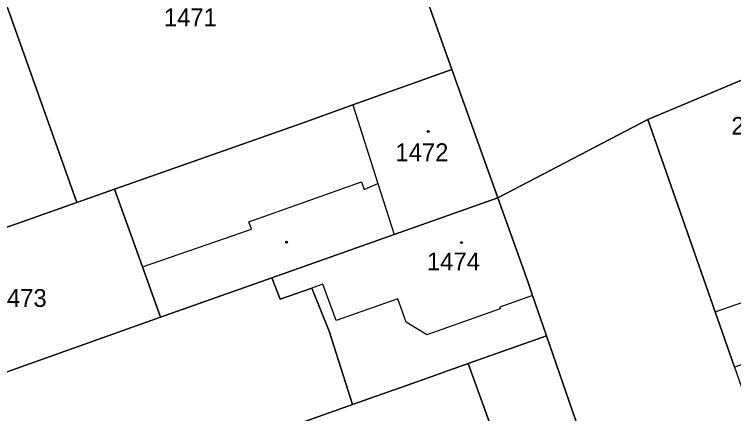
# Model space of a CAD drawing. Extents: x -596233 to -595156, y -1161235 to -1159375.
# Drawn here: x -595920.4 to -595851.8, y -1160820.1 to -1160782.1 of the extents above; entities that cross this region are included whole.
import ezdxf

# ---------------------------------------------------------------- set-up
doc = ezdxf.new("R2010")
doc.units = 0
for name, color, linetype in [('KN_CAR_KR', 7, 'Continuous'), ('KN_KULTURY', 7, 'Continuous'), ('KN_PARC_CIS_POZ', 7, 'Continuous'), ('KN_PARC_CIS_STAV', 7, 'Continuous'), ('KN_PARC_PLOCHA', 7, 'Continuous'), ('parcely_l', 7, 'Continuous')]:
    doc.layers.add(name, color=color, linetype=linetype)

msp = doc.modelspace()

# ---------------------------------------------------------------- linework, layer by layer
at = {"layer": 'KN_CAR_KR'}
for points in [[(-595888.12, -1160790.71), (-595885.73, -1160798.2)], [(-595898.04, -1160801.84), (-595887.29, -1160798.04)], [(-595887.29, -1160798.04), (-595887.04, -1160798.76)], [(-595887.04, -1160798.76), (-595885.73, -1160798.2)], [(-595885.73, -1160798.2), (-595884.18, -1160803.07)], [(-595897.78, -1160802.56), (-595898.04, -1160801.84)], [(-595908.18, -1160806.15), (-595897.78, -1160802.56)], [(-595853.57, -1160810.43), (-595842.01, -1160806.39)], [(-595890.97, -1160807.8), (-595892.04, -1160808.18)], [(-595889.7, -1160811.27), (-595890.97, -1160807.8)], [(-595870.98, -1160808.89), (-595874.11, -1160809.99)], [(-595883.83, -1160809.21), (-595889.7, -1160811.27)], [(-595883.05, -1160811.42), (-595883.83, -1160809.21)], [(-595874.07, -1160810.15), (-595881.08, -1160812.64)], [(-595874.11, -1160809.99), (-595874.07, -1160810.15)], [(-595881.08, -1160812.64), (-595883.05, -1160811.42)]]:
    msp.add_lwpolyline(points, dxfattribs=at)
at = {"layer": 'KN_KULTURY'}
for centre, radius in [((-595880.94, -1160793.24), 0.09), ((-595880.94, -1160793.24), 0.0398), ((-595894.46, -1160803.79), 0.09), ((-595894.46, -1160803.79), 0.0398), ((-595877.76, -1160803.84), 0.09), ((-595877.76, -1160803.84), 0.0398)]:
    msp.add_circle(centre, radius, dxfattribs=at)
at = {"layer": 'KN_PARC_PLOCHA'}
msp.add_lwpolyline([(-595843.11, -1160785.02), (-595859.99, -1160792.1), (-595874.31, -1160799.57), (-595878.69, -1160787.34), (-595886.56, -1160765.15), (-595886.89, -1160764.21), (-595894.08, -1160743.94), (-595898.29, -1160732.48), (-595884.36, -1160726.74), (-595865.97, -1160719.03), (-595857.66, -1160715.54), (-595848.87, -1160711.85)], dxfattribs=at)
for points in [[(-595878.69, -1160787.34), (-595888.12, -1160790.71), (-595892.86, -1160792.4), (-595910.85, -1160798.74), (-595914.46, -1160800.01), (-595922.36, -1160777.82), (-595912.93, -1160774.48), (-595913.26, -1160773.54), (-595901.67, -1160769.22), (-595895.16, -1160767.01), (-595886.89, -1160764.21), (-595886.56, -1160765.15)], [(-595914.46, -1160800.01), (-595933.44, -1160806.72), (-595932.81, -1160808.67), (-595948.13, -1160814.03), (-595953.85, -1160797.94), (-595955.81, -1160792.41), (-595950.36, -1160793.88), (-595943.1, -1160790.87), (-595944.25, -1160788.04), (-595931.96, -1160782.79), (-595930.39, -1160782.15), (-595930.77, -1160781.24), (-595922.36, -1160777.82)], [(-595838.23, -1160796.87), (-595833.16, -1160809.18), (-595851.73, -1160815.7), (-595853.57, -1160810.43), (-595859.99, -1160792.1), (-595843.11, -1160785.02), (-595838.38, -1160796.5)], [(-595874.31, -1160799.57), (-595884.18, -1160803.07), (-595895.85, -1160807.19), (-595906.45, -1160810.96), (-595908.18, -1160806.15), (-595910.85, -1160798.74), (-595892.86, -1160792.4), (-595888.12, -1160790.71), (-595878.69, -1160787.34)], [(-595851.73, -1160815.7), (-595847.12, -1160828.88), (-595844.13, -1160837.41), (-595841.13, -1160845.93), (-595837.83, -1160855.37), (-595834.9, -1160863.78), (-595831.94, -1160872.24), (-595827.47, -1160885.46), (-595826.28, -1160886.2), (-595844.05, -1160886.38), (-595843.93, -1160886.23), (-595849.5, -1160870.41), (-595851.84, -1160863.77), (-595855.8, -1160852.49), (-595860.43, -1160839.35), (-595862.4, -1160833.66), (-595865.03, -1160826.08), (-595869.66, -1160812.72), (-595870.98, -1160808.89), (-595871.45, -1160807.54), (-595874.31, -1160799.57), (-595859.99, -1160792.1), (-595853.57, -1160810.43)], [(-595906.45, -1160810.96), (-595929.42, -1160819.11), (-595931.11, -1160813.89), (-595932.81, -1160808.67), (-595933.44, -1160806.72), (-595914.46, -1160800.01), (-595910.85, -1160798.74), (-595908.18, -1160806.15)], [(-595869.66, -1160812.72), (-595877.11, -1160815.37), (-595881.91, -1160817.09), (-595888.15, -1160819.29), (-595890.39, -1160812.28), (-595892.04, -1160808.18), (-595895.04, -1160809.24), (-595895.85, -1160807.19), (-595884.18, -1160803.07), (-595874.31, -1160799.57), (-595871.45, -1160807.54), (-595870.98, -1160808.89)], [(-595888.15, -1160819.29), (-595898.15, -1160822.84), (-595925.28, -1160832.48), (-595926.26, -1160829.58), (-595929.42, -1160819.11), (-595906.45, -1160810.96), (-595895.85, -1160807.19), (-595895.04, -1160809.24), (-595892.04, -1160808.18), (-595890.39, -1160812.28)], [(-595865.03, -1160826.08), (-595872.52, -1160828.74), (-595875.1, -1160821), (-595877.11, -1160815.37), (-595869.66, -1160812.72)], [(-595872.52, -1160828.74), (-595884.85, -1160833.1), (-595889.33, -1160834.69), (-595893.33, -1160836.12), (-595898.15, -1160822.84), (-595888.15, -1160819.29), (-595881.91, -1160817.09), (-595877.11, -1160815.37), (-595875.1, -1160821)]]:
    msp.add_lwpolyline(points, close=True, dxfattribs=at)
at = {"layer": 'parcely_l'}
for points in [[(-595878.69, -1160787.34), (-595886.56, -1160765.15), (-595886.89, -1160764.21)], [(-595922.36, -1160777.82), (-595914.46, -1160800.01)], [(-595843.11, -1160785.02), (-595859.99, -1160792.1)], [(-595910.85, -1160798.74), (-595892.86, -1160792.4), (-595888.12, -1160790.71), (-595878.69, -1160787.34)], [(-595874.31, -1160799.57), (-595878.69, -1160787.34)], [(-595859.99, -1160792.1), (-595874.31, -1160799.57)], [(-595851.73, -1160815.7), (-595853.57, -1160810.43), (-595859.99, -1160792.1)], [(-595910.85, -1160798.74), (-595914.46, -1160800.01)], [(-595906.45, -1160810.96), (-595908.18, -1160806.15), (-595910.85, -1160798.74)], [(-595914.46, -1160800.01), (-595933.44, -1160806.72), (-595932.81, -1160808.67)], [(-595874.31, -1160799.57), (-595884.18, -1160803.07), (-595895.85, -1160807.19)], [(-595874.31, -1160799.57), (-595871.45, -1160807.54), (-595870.98, -1160808.89), (-595869.66, -1160812.72)], [(-595906.45, -1160810.96), (-595895.85, -1160807.19)], [(-595895.85, -1160807.19), (-595895.04, -1160809.24), (-595892.04, -1160808.18), (-595890.39, -1160812.28), (-595888.15, -1160819.29)], [(-595929.42, -1160819.11), (-595906.45, -1160810.96)], [(-595869.66, -1160812.72), (-595877.11, -1160815.37)], [(-595865.03, -1160826.08), (-595869.66, -1160812.72)], [(-595877.11, -1160815.37), (-595881.91, -1160817.09), (-595888.15, -1160819.29)], [(-595872.52, -1160828.74), (-595875.1, -1160821), (-595877.11, -1160815.37)], [(-595888.15, -1160819.29), (-595898.15, -1160822.84)]]:
    msp.add_lwpolyline(points, dxfattribs=at)

# ---------------------------------------------------------------- texts
at = {"layer": 'KN_PARC_CIS_POZ'}
for s, p in [('1471', (-595906.1466, -1160783.2)), ('1473', (-595922.3766, -1160809.97))]:
    msp.add_text(s, height=1.7, dxfattribs=at).set_placement(p)
at = {"layer": 'KN_PARC_CIS_STAV'}
for s, p in [('2146', (-595852.0266, -1160793.55)), ('1472', (-595884.0666, -1160796.07)), ('1474', (-595881.0566, -1160806.48))]:
    msp.add_text(s, height=1.7, dxfattribs=at).set_placement(p)

doc.saveas('drawing.dxf')
